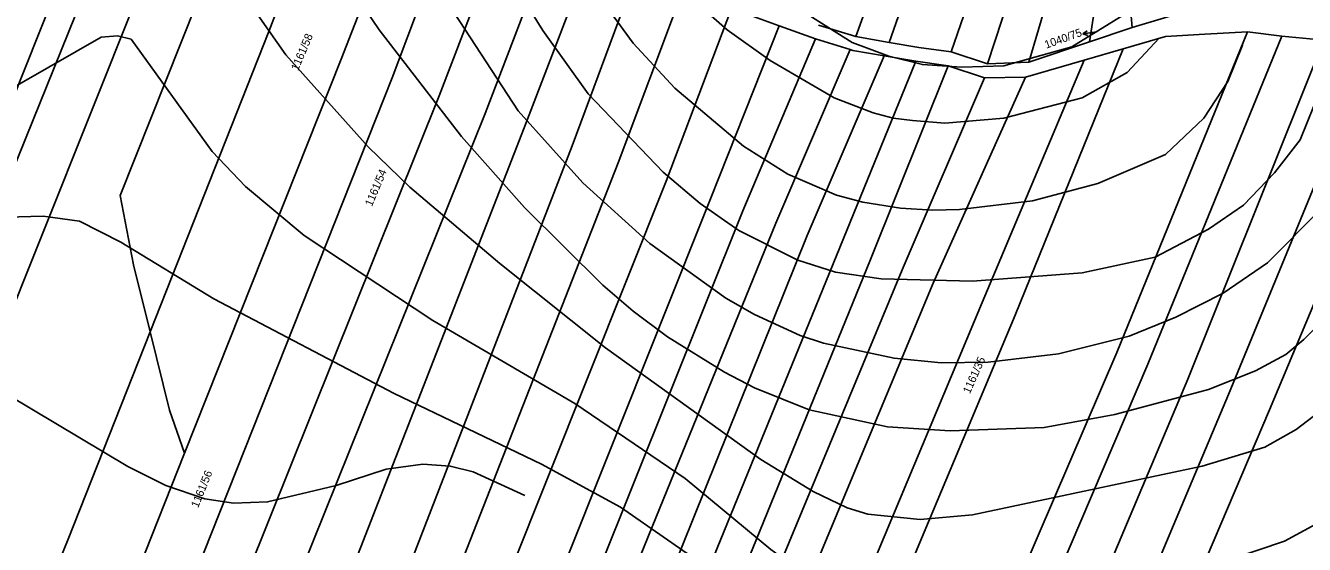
# Model space of a CAD drawing. Extents: x -555860 to -552701, y -1187050 to -1182291.
# Drawn here: x -553485.5 to -553213.8, y -1185562.4 to -1185452.2 of the extents above; entities that cross this region are included whole.
import ezdxf

# ---------------------------------------------------------------- set-up
doc = ezdxf.new("R2010")
doc.units = 0
for name, color, linetype in [('LEG_2b', 7, 'Continuous'), ('Level 16', 7, 'Continuous'), ('Level 40', 7, 'Continuous'), ('Level 41', 7, 'Continuous'), ('Level 42', 7, 'Continuous'), ('navrh_BV', 7, 'Continuous')]:
    doc.layers.add(name, color=color, linetype=linetype)

msp = doc.modelspace()

# ---------------------------------------------------------------- linework, layer by layer
at = {"layer": 'Level 16'}
for p, q in [((-553260.83, -1185454.01), (-553259.91, -1185453.37)), ((-553257.86, -1185453.58), (-553260.83, -1185454.01)), ((-553260.83, -1185454.01), (-553259.77, -1185454.36))]:
    msp.add_line(p, q, dxfattribs=at)
at = {"layer": 'Level 40'}
msp.add_lwpolyline([(-553197.74, -1185478.63), (-553221.64, -1185502.66), (-553231.07, -1185509.04), (-553241.06, -1185514.17), (-553251.04, -1185518.19), (-553266.01, -1185521.93), (-553280.99, -1185523.74), (-553290.97, -1185523.88), (-553300.95, -1185522.91), (-553315.93, -1185519.72), (-553320.92, -1185518.05), (-553330.63, -1185513.61), (-553336.73, -1185510.15), (-553352.81, -1185498.5), (-553367.09, -1185485.61), (-553380.82, -1185470.35), (-553409.25, -1185426.82)], dxfattribs=at)
at = {"layer": 'Level 41'}
for points in [[(-553408.83, -1185272.63), (-553400.51, -1185286.5), (-553397.18, -1185293.15), (-553392.75, -1185304.24), (-553382.62, -1185333.08), (-553365.01, -1185379.67), (-553357.94, -1185395.48), (-553350.18, -1185411.01), (-553342.97, -1185422.66), (-553334.37, -1185434.72), (-553325.64, -1185444.56), (-553318.29, -1185450.53), (-553309.83, -1185455.8), (-553302.06, -1185458.71), (-553294.95, -1185460.51), (-553286.54, -1185461.06), (-553277.66, -1185460.79), (-553263.22, -1185456.72), (-553246.39, -1185446.32)], [(-553206.81, -1185531.36), (-553215.54, -1185538.02), (-553222.2, -1185541.76), (-553235.51, -1185545.78), (-553284.32, -1185556.18), (-553295.41, -1185557.15), (-553306.5, -1185556.04), (-553310.94, -1185554.66), (-553318.15, -1185551.19), (-553329.24, -1185544.4), (-553362.24, -1185520.69), (-553384.7, -1185502.8), (-553403.84, -1185486.58), (-553412.71, -1185477.98), (-553430.18, -1185458.43), (-553439.89, -1185444.56), (-553447.38, -1185430.7), (-553457.5, -1185402.97), (-553459.19, -1185400.47), (-553460.55, -1185398.95), (-553462.35, -1185398.67), (-553464.57, -1185399.92), (-553482.32, -1185421.27), (-553495.63, -1185435.27)], [(-553428.1, -1185426.82), (-553410.35, -1185453.16), (-553392.88, -1185475.76), (-553379.44, -1185490.88), (-553362.8, -1185507.38), (-553356.42, -1185512.92), (-553349.07, -1185518.33), (-553337.01, -1185525.82), (-553330.63, -1185529.15), (-553318.98, -1185533.86), (-553302.34, -1185537.47), (-553289.03, -1185538.3), (-553269.06, -1185537.6), (-553254.09, -1185534.83), (-553234.12, -1185529.56), (-553224.14, -1185525.54), (-553217.76, -1185522.07), (-553213.88, -1185518.89), (-553205, -1185510.01)], [(-553392.47, -1185425.98), (-553375.55, -1185453.3), (-553365.98, -1185466.75), (-553350.04, -1185483.39), (-553342.14, -1185490.04), (-553333.95, -1185495.73), (-553321.43, -1185502.09), (-553313.43, -1185504.6), (-553303.73, -1185505.99), (-553284.32, -1185506.54), (-553261.02, -1185504.74), (-553245.49, -1185501.41), (-553234.12, -1185495.45), (-553226.72, -1185490.38), (-553220.1, -1185483.51), (-553214.67, -1185476.48), (-553211.74, -1185469.11)], [(-553226.91, -1185456.38), (-553230.03, -1185464.11), (-553235.18, -1185471.89), (-553243.27, -1185479.64), (-553257.69, -1185485.75), (-553271.56, -1185489.49), (-553287.09, -1185491.29), (-553292.72, -1185491.45), (-553299.57, -1185491.02), (-553307.57, -1185489.72), (-553313.16, -1185488.24), (-553323.56, -1185483.8), (-553332.98, -1185477.84), (-553347.54, -1185465.5), (-553356.42, -1185455.94), (-553372.36, -1185434.03)], [(-553244.62, -1185454.93), (-553251.46, -1185462.21), (-553261.02, -1185467.58), (-553277.66, -1185471.88), (-553290.14, -1185472.99), (-553297.07, -1185472.43), (-553301.13, -1185471.9), (-553305.39, -1185470.77), (-553313.71, -1185467.58), (-553327.3, -1185459.68), (-553336.45, -1185453.16), (-553343.24, -1185447.2)], [(-553497.02, -1185470.49), (-553469.42, -1185454.69), (-553465.96, -1185454.41), (-553463.05, -1185455.1), (-553445.85, -1185478.95), (-553438.78, -1185486.44), (-553426.3, -1185496.84), (-553398.98, -1185514.86), (-553368.76, -1185532.47), (-553345.32, -1185548.42), (-553327.16, -1185563.53), (-553318.56, -1185569.77), (-553309, -1185574.9), (-553304.56, -1185576.43), (-553295.69, -1185577.54), (-553289, -1185577.47), (-553282.38, -1185576.57), (-553262.41, -1185571.99), (-553229.13, -1185565.47), (-553218.04, -1185561.73), (-553211.38, -1185558.12), (-553200.43, -1185548), (-553193.22, -1185539.41)], [(-553489.53, -1185492.96), (-553481.76, -1185492.68), (-553474, -1185493.79), (-553465.26, -1185498.22), (-553445.44, -1185510.29), (-553407.17, -1185530.39), (-553375.83, -1185545.37), (-553359.05, -1185554.52), (-553339.08, -1185568.38)]]:
    msp.add_lwpolyline(points, dxfattribs=at)
at = {"layer": 'Level 42'}
msp.add_lwpolyline([(-553379.41, -1185552.05), (-553390.39, -1185547.03), (-553395.24, -1185545.78), (-553401.07, -1185545.37), (-553408.83, -1185546.48), (-553419.51, -1185549.94), (-553434.07, -1185553.41), (-553441.28, -1185553.69), (-553447.38, -1185552.72), (-553455.7, -1185549.94), (-553463.74, -1185545.92), (-553494.38, -1185527.62)], dxfattribs=at)
at = {"layer": 'navrh_BV'}
for p, q in [((-553288.83, -1185457.78), (-553260.55, -1185376.22)), ((-553407.73, -1185384.36), (-553433.76, -1185453.49)), ((-553257.14, -1185387.15), (-553281.1, -1185460.35)), ((-553286.5, -1185392.54), (-553309.09, -1185454.58)), ((-553301.98, -1185455.8), (-553280.6, -1185394.37)), ((-553395.51, -1185400.33), (-553418.39, -1185459.35)), ((-553387.75, -1185410.47), (-553407.58, -1185463.33)), ((-553272.32, -1185460), (-553258.06, -1185411.92)), ((-553379.38, -1185419.52), (-553397.62, -1185467.18)), ((-553259.44, -1185455.69), (-553253.41, -1185417.54)), ((-553250.37, -1185452.65), (-553253.41, -1185417.54)), ((-553371.11, -1185427.02), (-553387.82, -1185470.9)), ((-553363.86, -1185433.06), (-553379.55, -1185473.97)), ((-553518.49, -1185543.67), (-553476.06, -1185437.42)), ((-553470.62, -1185439.39), (-553513.59, -1185545.74)), ((-553355.14, -1185439.59), (-553369.35, -1185477.81)), ((-553503.29, -1185549.97), (-553460.64, -1185443.28)), ((-553345.86, -1185444.86), (-553359.57, -1185481.36)), ((-553449.19, -1185447.6), (-553465.35, -1185488.35)), ((-553335.47, -1185448.63), (-553349.39, -1185485.27)), ((-553335.47, -1185448.63), (-553325.34, -1185452.31)), ((-553250.37, -1185452.65), (-553237.35, -1185448.76)), ((-553325.34, -1185452.31), (-553339.95, -1185489)), ((-553325.34, -1185452.31), (-553317.68, -1185455.08)), ((-553317.03, -1185452.16), (-553309.09, -1185454.58)), ((-553459.01, -1185517.26), (-553433.76, -1185453.49)), ((-553309.09, -1185454.58), (-553301.98, -1185455.8)), ((-553250.37, -1185452.65), (-553259.44, -1185455.69)), ((-553253.66, -1185521.7), (-553225.88, -1185453.59)), ((-553243.32, -1185454.58), (-553252.25, -1185457.18)), ((-553218.61, -1185454.5), (-553247.05, -1185524.12)), ((-553234.91, -1185454.08), (-553243.32, -1185454.58)), ((-553225.88, -1185453.59), (-553234.91, -1185454.08)), ((-553225.88, -1185453.59), (-553218.61, -1185454.5)), ((-553218.61, -1185454.5), (-553209.66, -1185455.3)), ((-553317.68, -1185455.08), (-553333.1, -1185491.61)), ((-553310.28, -1185457.34), (-553326.09, -1185494.21)), ((-553317.68, -1185455.08), (-553310.28, -1185457.34)), ((-553310.28, -1185457.34), (-553309.74, -1185457.51)), ((-553309.74, -1185457.51), (-553303.08, -1185458.65)), ((-553301.98, -1185455.8), (-553295.66, -1185456.88)), ((-553295.66, -1185456.88), (-553288.83, -1185457.78)), ((-553252.25, -1185457.18), (-553275.24, -1185513.76)), ((-553272.32, -1185460), (-553259.44, -1185455.69)), ((-553252.25, -1185457.18), (-553260.56, -1185459.59)), ((-553238.53, -1185527.33), (-553209.66, -1185455.3)), ((-553199.45, -1185456.56), (-553229.89, -1185530.58)), ((-553418.39, -1185459.35), (-553451.72, -1185543.02)), ((-553303.08, -1185458.65), (-553319.39, -1185496.81)), ((-553296.31, -1185459.81), (-553312.51, -1185499.37)), ((-553303.08, -1185458.65), (-553296.31, -1185459.81)), ((-553296.31, -1185459.81), (-553289.49, -1185460.76)), ((-553288.83, -1185457.78), (-553281.1, -1185460.35)), ((-553260.56, -1185459.59), (-553282.23, -1185511.03)), ((-553281.1, -1185460.35), (-553272.32, -1185460)), ((-553260.56, -1185459.59), (-553273.03, -1185463.22)), ((-553221.23, -1185533.87), (-553189.4, -1185457.89)), ((-553289.49, -1185460.76), (-553305.97, -1185501.95)), ((-553281.76, -1185463.34), (-553289.49, -1185460.76)), ((-553450.74, -1185572.03), (-553407.58, -1185463.33)), ((-553281.76, -1185463.34), (-553299.27, -1185504.12)), ((-553273.03, -1185463.22), (-553292.65, -1185506.97)), ((-553273.03, -1185463.22), (-553281.76, -1185463.34)), ((-553397.62, -1185467.18), (-553441.37, -1185576.08)), ((-553431.72, -1185580.03), (-553387.82, -1185470.9)), ((-553379.55, -1185473.97), (-553422.4, -1185583.89)), ((-553412.08, -1185588.08), (-553369.35, -1185477.81)), ((-553359.57, -1185481.36), (-553402.98, -1185591.94)), ((-553349.39, -1185485.27), (-553393.55, -1185595.85)), ((-553462.53, -1185503.08), (-553465.35, -1185488.35)), ((-553384.23, -1185599.69), (-553339.95, -1185489)), ((-553333.1, -1185491.61), (-553377.52, -1185602.38)), ((-553371.22, -1185605.11), (-553326.09, -1185494.21)), ((-553319.39, -1185496.81), (-553364.23, -1185608.04)), ((-553357.93, -1185610.62), (-553312.51, -1185499.37)), ((-553459.01, -1185517.26), (-553462.53, -1185503.08)), ((-553305.97, -1185501.95), (-553351.44, -1185613.3)), ((-553345.56, -1185615.84), (-553299.27, -1185504.12)), ((-553339.2, -1185618.42), (-553292.65, -1185506.97)), ((-553315.41, -1185590.41), (-553282.23, -1185511.03)), ((-553275.24, -1185513.76), (-553308.62, -1185593.26)), ((-553476.44, -1185561.29), (-553459.01, -1185517.26)), ((-553454.87, -1185533.94), (-553459.01, -1185517.26)), ((-553301.95, -1185634.14), (-553253.66, -1185521.7)), ((-553247.05, -1185524.12), (-553295.14, -1185636.87)), ((-553286.42, -1185640.55), (-553238.53, -1185527.33)), ((-553229.89, -1185530.58), (-553277.84, -1185644.09)), ((-553451.72, -1185543.02), (-553454.87, -1185533.94)), ((-553269.59, -1185647.28), (-553221.23, -1185533.87)), ((-553451.72, -1185543.02), (-553461.38, -1185567.54)), ((-553522.43, -1185675.63), (-553476.44, -1185561.29))]:
    msp.add_line(p, q, dxfattribs=at)

# ---------------------------------------------------------------- texts
at = {"layer": 'LEG_2b'}
for s, rotation, p in [('1161/58', 67, (-553427.59, -1185461.95)), ('1161/54', 67, (-553411.9, -1185490.77)), ('1161/35', 66, (-553284.86, -1185530.55)), ('1161/56', 68, (-553448.82, -1185554.78))]:
    msp.add_text(s, height=1.7, rotation=rotation, dxfattribs=at).set_placement(p)
at = {"layer": 'Level 16'}
msp.add_text('1040/75', height=1.7, rotation=19.8, dxfattribs=at).set_placement((-553268.62, -1185457.16))

doc.saveas('drawing.dxf')
